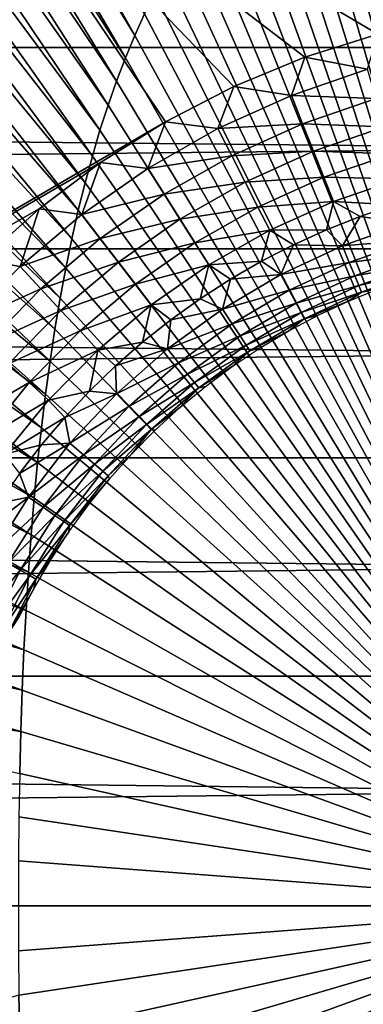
# Model space of a CAD drawing. Header units: millimetres. Extents: x -300 to 300, y -500 to 500.
# Tile 462 of 656: x -10 to -4, y -2 to 15. Entities that reach past the tile are written whole.
import ezdxf

# ---------------------------------------------------------------- set-up
doc = ezdxf.new("R2010")
doc.units = ezdxf.units.MM
doc.header["$LTSCALE"] = 81.481481
for name, color, linetype in [('20', 7, 'CONTINUOUS'), ('34', 7, 'CONTINUOUS'), ('37', 7, 'CONTINUOUS'), ('38', 7, 'CONTINUOUS'), ('5', 7, 'CONTINUOUS'), ('6', 7, 'CONTINUOUS'), ('63', 7, 'CONTINUOUS')]:
    doc.layers.add(name, color=color, linetype=linetype)

msp = doc.modelspace()

# ---------------------------------------------------------------- linework, layer by layer
at = {"layer": '20', "color": 7, "linetype": 'CONTINUOUS'}
for points in [[(-16.466, 28.399, 76.986), (-7.882, 14.339, 77.001), (-16.151, 29.15, 76.989), (-16.466, 28.399, 76.986)], [(-7.882, 14.339, 77.001), (-7.721, 14.695, 77.002), (-16.151, 29.15, 76.989), (-7.882, 14.339, 77.001)], [(-16.766, 27.621, 76.983), (-8.035, 13.97, 77), (-16.466, 28.399, 76.986), (-16.766, 27.621, 76.983)], [(-8.035, 13.97, 77), (-7.882, 14.339, 77.001), (-16.466, 28.399, 76.986), (-8.035, 13.97, 77)], [(-17.052, 26.814, 76.98), (-8.181, 13.586, 76.999), (-16.766, 27.621, 76.983), (-17.052, 26.814, 76.98)], [(-8.181, 13.586, 76.999), (-8.035, 13.97, 77), (-16.766, 27.621, 76.983), (-8.181, 13.586, 76.999)], [(-17.324, 25.978, 76.977), (-8.32, 13.189, 76.999), (-17.052, 26.814, 76.98), (-17.324, 25.978, 76.977)], [(-8.32, 13.189, 76.999), (-8.181, 13.586, 76.999), (-17.052, 26.814, 76.98), (-8.32, 13.189, 76.999)], [(-17.582, 25.113, 76.974), (-8.453, 12.778, 76.998), (-17.324, 25.978, 76.977), (-17.582, 25.113, 76.974)], [(-8.453, 12.778, 76.998), (-8.32, 13.189, 76.999), (-17.324, 25.978, 76.977), (-8.453, 12.778, 76.998)], [(-17.826, 24.22, 76.971), (-8.578, 12.352, 76.997), (-17.582, 25.113, 76.974), (-17.826, 24.22, 76.971)], [(-8.578, 12.352, 76.997), (-8.453, 12.778, 76.998), (-17.582, 25.113, 76.974), (-8.578, 12.352, 76.997)], [(-18.057, 23.298, 76.968), (-8.697, 11.913, 76.996), (-17.826, 24.22, 76.971), (-18.057, 23.298, 76.968)], [(-8.697, 11.913, 76.996), (-8.578, 12.352, 76.997), (-17.826, 24.22, 76.971), (-8.697, 11.913, 76.996)], [(-18.274, 22.346, 76.965), (-8.81, 11.459, 76.996), (-18.057, 23.298, 76.968), (-18.274, 22.346, 76.965)], [(-8.81, 11.459, 76.996), (-8.697, 11.913, 76.996), (-18.057, 23.298, 76.968), (-8.81, 11.459, 76.996)], [(-18.479, 21.365, 76.962), (-8.915, 10.99, 76.995), (-18.274, 22.346, 76.965), (-18.479, 21.365, 76.962)], [(-8.915, 10.99, 76.995), (-8.81, 11.459, 76.996), (-18.274, 22.346, 76.965), (-8.915, 10.99, 76.995)], [(-18.67, 20.354, 76.959), (-9.015, 10.507, 76.994), (-18.479, 21.365, 76.962), (-18.67, 20.354, 76.959)], [(-9.015, 10.507, 76.994), (-8.915, 10.99, 76.995), (-18.479, 21.365, 76.962), (-9.015, 10.507, 76.994)], [(-18.848, 19.313, 76.957), (-9.108, 10.01, 76.994), (-18.67, 20.354, 76.959), (-18.848, 19.313, 76.957)], [(-9.108, 10.01, 76.994), (-9.015, 10.507, 76.994), (-18.67, 20.354, 76.959), (-9.108, 10.01, 76.994)], [(-19.013, 18.242, 76.954), (-9.194, 9.498, 76.993), (-18.848, 19.313, 76.957), (-19.013, 18.242, 76.954)], [(-9.194, 9.498, 76.993), (-9.108, 10.01, 76.994), (-18.848, 19.313, 76.957), (-9.194, 9.498, 76.993)], [(-4.119, 18.585, 77.013), (0, 0, 77.003), (-3.825, 18.72, 77.014), (-4.119, 18.585, 77.013)], [(-4.404, 18.438, 77.013), (0, 0, 77.003), (-4.119, 18.585, 77.013), (-4.404, 18.438, 77.013)], [(-4.682, 18.279, 77.012), (0, 0, 77.003), (-4.404, 18.438, 77.013), (-4.682, 18.279, 77.012)], [(-19.166, 17.141, 76.952), (-9.275, 8.971, 76.992), (-19.013, 18.242, 76.954), (-19.166, 17.141, 76.952)], [(-9.275, 8.971, 76.992), (-9.194, 9.498, 76.993), (-19.013, 18.242, 76.954), (-9.275, 8.971, 76.992)], [(-4.951, 18.106, 77.011), (0, 0, 77.003), (-4.682, 18.279, 77.012), (-4.951, 18.106, 77.011)], [(-5.211, 17.922, 77.011), (0, 0, 77.003), (-4.951, 18.106, 77.011), (-5.211, 17.922, 77.011)], [(-5.463, 17.724, 77.01), (0, 0, 77.003), (-5.211, 17.922, 77.011), (-5.463, 17.724, 77.01)], [(-5.708, 17.514, 77.009), (0, 0, 77.003), (-5.463, 17.724, 77.01), (-5.708, 17.514, 77.009)], [(-5.944, 17.292, 77.009), (0, 0, 77.003), (-5.708, 17.514, 77.009), (-5.944, 17.292, 77.009)], [(-6.172, 17.056, 77.008), (0, 0, 77.003), (-5.944, 17.292, 77.009), (-6.172, 17.056, 77.008)], [(-19.307, 16.01, 76.95), (-9.349, 8.43, 76.992), (-19.166, 17.141, 76.952), (-19.307, 16.01, 76.95)], [(-9.349, 8.43, 76.992), (-9.275, 8.971, 76.992), (-19.166, 17.141, 76.952), (-9.349, 8.43, 76.992)], [(-6.392, 16.807, 77.007), (0, 0, 77.003), (-6.172, 17.056, 77.008), (-6.392, 16.807, 77.007)], [(-6.605, 16.545, 77.006), (0, 0, 77.003), (-6.392, 16.807, 77.007), (-6.605, 16.545, 77.006)], [(-6.81, 16.27, 77.006), (0, 0, 77.003), (-6.605, 16.545, 77.006), (-6.81, 16.27, 77.006)], [(-7.007, 15.982, 77.005), (0, 0, 77.003), (-6.81, 16.27, 77.006), (-7.007, 15.982, 77.005)], [(-19.435, 14.848, 76.948), (-9.417, 7.873, 76.991), (-19.307, 16.01, 76.95), (-19.435, 14.848, 76.948)], [(-9.417, 7.873, 76.991), (-9.349, 8.43, 76.992), (-19.307, 16.01, 76.95), (-9.417, 7.873, 76.991)], [(-7.197, 15.681, 77.004), (0, 0, 77.003), (-7.007, 15.982, 77.005), (-7.197, 15.681, 77.004)], [(-7.379, 15.366, 77.003), (0, 0, 77.003), (-7.197, 15.681, 77.004), (-7.379, 15.366, 77.003)], [(-7.554, 15.037, 77.003), (0, 0, 77.003), (-7.379, 15.366, 77.003), (-7.554, 15.037, 77.003)], [(-7.721, 14.695, 77.002), (0, 0, 77.003), (-7.554, 15.037, 77.003), (-7.721, 14.695, 77.002)], [(-19.551, 13.656, 76.946), (-9.48, 7.301, 76.991), (-19.435, 14.848, 76.948), (-19.551, 13.656, 76.946)], [(-9.48, 7.301, 76.991), (-9.417, 7.873, 76.991), (-19.435, 14.848, 76.948), (-9.48, 7.301, 76.991)], [(-7.882, 14.339, 77.001), (0, 0, 77.003), (-7.721, 14.695, 77.002), (-7.882, 14.339, 77.001)], [(-8.035, 13.97, 77), (0, 0, 77.003), (-7.882, 14.339, 77.001), (-8.035, 13.97, 77)], [(-8.181, 13.586, 76.999), (0, 0, 77.003), (-8.035, 13.97, 77), (-8.181, 13.586, 76.999)], [(-19.655, 12.432, 76.944), (-9.536, 6.715, 76.99), (-19.551, 13.656, 76.946), (-19.655, 12.432, 76.944)], [(-9.536, 6.715, 76.99), (-9.48, 7.301, 76.991), (-19.551, 13.656, 76.946), (-9.536, 6.715, 76.99)], [(-8.32, 13.189, 76.999), (0, 0, 77.003), (-8.181, 13.586, 76.999), (-8.32, 13.189, 76.999)], [(-8.453, 12.778, 76.998), (0, 0, 77.003), (-8.32, 13.189, 76.999), (-8.453, 12.778, 76.998)], [(-8.578, 12.352, 76.997), (0, 0, 77.003), (-8.453, 12.778, 76.998), (-8.578, 12.352, 76.997)], [(-19.748, 11.178, 76.942), (-9.587, 6.113, 76.99), (-19.655, 12.432, 76.944), (-19.748, 11.178, 76.942)], [(-9.587, 6.113, 76.99), (-9.536, 6.715, 76.99), (-19.655, 12.432, 76.944), (-9.587, 6.113, 76.99)], [(-8.697, 11.913, 76.996), (0, 0, 77.003), (-8.578, 12.352, 76.997), (-8.697, 11.913, 76.996)], [(-8.81, 11.459, 76.996), (0, 0, 77.003), (-8.697, 11.913, 76.996), (-8.81, 11.459, 76.996)], [(-8.915, 10.99, 76.995), (0, 0, 77.003), (-8.81, 11.459, 76.996), (-8.915, 10.99, 76.995)], [(-19.829, 9.892, 76.941), (-9.632, 5.496, 76.989), (-19.748, 11.178, 76.942), (-19.829, 9.892, 76.941)], [(-9.632, 5.496, 76.989), (-9.587, 6.113, 76.99), (-19.748, 11.178, 76.942), (-9.632, 5.496, 76.989)], [(-9.015, 10.507, 76.994), (0, 0, 77.003), (-8.915, 10.99, 76.995), (-9.015, 10.507, 76.994)], [(-9.108, 10.01, 76.994), (0, 0, 77.003), (-9.015, 10.507, 76.994), (-9.108, 10.01, 76.994)], [(-9.194, 9.498, 76.993), (0, 0, 77.003), (-9.108, 10.01, 76.994), (-9.194, 9.498, 76.993)], [(-19.899, 8.575, 76.939), (-9.671, 4.864, 76.989), (-19.829, 9.892, 76.941), (-19.899, 8.575, 76.939)], [(-9.671, 4.864, 76.989), (-9.632, 5.496, 76.989), (-19.829, 9.892, 76.941), (-9.671, 4.864, 76.989)], [(-9.275, 8.971, 76.992), (0, 0, 77.003), (-9.194, 9.498, 76.993), (-9.275, 8.971, 76.992)], [(-9.349, 8.43, 76.992), (0, 0, 77.003), (-9.275, 8.971, 76.992), (-9.349, 8.43, 76.992)], [(-19.958, 7.226, 76.938), (-9.705, 4.216, 76.989), (-19.899, 8.575, 76.939), (-19.958, 7.226, 76.938)], [(-9.705, 4.216, 76.989), (-9.671, 4.864, 76.989), (-19.899, 8.575, 76.939), (-9.705, 4.216, 76.989)], [(-9.417, 7.873, 76.991), (0, 0, 77.003), (-9.349, 8.43, 76.992), (-9.417, 7.873, 76.991)], [(-9.48, 7.301, 76.991), (0, 0, 77.003), (-9.417, 7.873, 76.991), (-9.48, 7.301, 76.991)], [(-9.536, 6.715, 76.99), (0, 0, 77.003), (-9.48, 7.301, 76.991), (-9.536, 6.715, 76.99)], [(-20.005, 5.845, 76.937), (-9.734, 3.553, 76.988), (-19.958, 7.226, 76.938), (-20.005, 5.845, 76.937)], [(-9.734, 3.553, 76.988), (-9.705, 4.216, 76.989), (-19.958, 7.226, 76.938), (-9.734, 3.553, 76.988)], [(-9.587, 6.113, 76.99), (0, 0, 77.003), (-9.536, 6.715, 76.99), (-9.587, 6.113, 76.99)], [(-9.632, 5.496, 76.989), (0, 0, 77.003), (-9.587, 6.113, 76.99), (-9.632, 5.496, 76.989)], [(-20.042, 4.432, 76.936), (-9.757, 2.874, 76.988), (-20.005, 5.845, 76.937), (-20.042, 4.432, 76.936)], [(-9.757, 2.874, 76.988), (-9.734, 3.553, 76.988), (-20.005, 5.845, 76.937), (-9.757, 2.874, 76.988)], [(-9.671, 4.864, 76.989), (0, 0, 77.003), (-9.632, 5.496, 76.989), (-9.671, 4.864, 76.989)], [(-9.705, 4.216, 76.989), (0, 0, 77.003), (-9.671, 4.864, 76.989), (-9.705, 4.216, 76.989)], [(-9.775, 2.179, 76.988), (-9.757, 2.874, 76.988), (-20.042, 4.432, 76.936), (-9.775, 2.179, 76.988)], [(-9.734, 3.553, 76.988), (0, 0, 77.003), (-9.705, 4.216, 76.989), (-9.734, 3.553, 76.988)], [(-9.757, 2.874, 76.988), (0, 0, 77.003), (-9.734, 3.553, 76.988), (-9.757, 2.874, 76.988)], [(-9.775, 2.179, 76.988), (0, 0, 77.003), (-9.757, 2.874, 76.988), (-9.775, 2.179, 76.988)], [(-9.787, 1.469, 76.988), (0, 0, 77.003), (-9.775, 2.179, 76.988), (-9.787, 1.469, 76.988)], [(-9.795, 0.742, 76.988), (0, 0, 77.003), (-9.787, 1.469, 76.988), (-9.795, 0.742, 76.988)], [(-9.797, 0, 76.988), (0, 0, 77.003), (-9.795, 0.742, 76.988), (-9.797, 0, 76.988)], [(-9.795, -0.742, 76.988), (0, 0, 77.003), (-9.797, 0, 76.988), (-9.795, -0.742, 76.988)], [(-9.787, -1.469, 76.988), (0, 0, 77.003), (-9.795, -0.742, 76.988), (-9.787, -1.469, 76.988)], [(-9.775, -2.179, 76.988), (0, 0, 77.003), (-9.787, -1.469, 76.988), (-9.775, -2.179, 76.988)], [(-9.757, -2.874, 76.988), (0, 0, 77.003), (-9.775, -2.179, 76.988), (-9.757, -2.874, 76.988)], [(-9.734, -3.553, 76.988), (0, 0, 77.003), (-9.757, -2.874, 76.988), (-9.734, -3.553, 76.988)], [(-9.705, -4.216, 76.989), (0, 0, 77.003), (-9.734, -3.553, 76.988), (-9.705, -4.216, 76.989)], [(-9.671, -4.864, 76.989), (0, 0, 77.003), (-9.705, -4.216, 76.989), (-9.671, -4.864, 76.989)], [(-9.632, -5.496, 76.989), (0, 0, 77.003), (-9.671, -4.864, 76.989), (-9.632, -5.496, 76.989)], [(-9.587, -6.113, 76.99), (0, 0, 77.003), (-9.632, -5.496, 76.989), (-9.587, -6.113, 76.99)], [(-9.536, -6.715, 76.99), (0, 0, 77.003), (-9.587, -6.113, 76.99), (-9.536, -6.715, 76.99)], [(-9.48, -7.301, 76.991), (0, 0, 77.003), (-9.536, -6.715, 76.99), (-9.48, -7.301, 76.991)], [(-9.417, -7.873, 76.991), (0, 0, 77.003), (-9.48, -7.301, 76.991), (-9.417, -7.873, 76.991)], [(-9.349, -8.43, 76.992), (0, 0, 77.003), (-9.417, -7.873, 76.991), (-9.349, -8.43, 76.992)], [(-9.275, -8.971, 76.992), (0, 0, 77.003), (-9.349, -8.43, 76.992), (-9.275, -8.971, 76.992)], [(-9.194, -9.498, 76.993), (0, 0, 77.003), (-9.275, -8.971, 76.992), (-9.194, -9.498, 76.993)], [(-9.108, -10.01, 76.994), (0, 0, 77.003), (-9.194, -9.498, 76.993), (-9.108, -10.01, 76.994)], [(-9.015, -10.507, 76.994), (0, 0, 77.003), (-9.108, -10.01, 76.994), (-9.015, -10.507, 76.994)], [(-8.915, -10.99, 76.995), (0, 0, 77.003), (-9.015, -10.507, 76.994), (-8.915, -10.99, 76.995)], [(-8.81, -11.459, 76.996), (0, 0, 77.003), (-8.915, -10.99, 76.995), (-8.81, -11.459, 76.996)], [(-8.697, -11.913, 76.996), (0, 0, 77.003), (-8.81, -11.459, 76.996), (-8.697, -11.913, 76.996)], [(-8.578, -12.352, 76.997), (0, 0, 77.003), (-8.697, -11.913, 76.996), (-8.578, -12.352, 76.997)], [(-8.453, -12.778, 76.998), (0, 0, 77.003), (-8.578, -12.352, 76.997), (-8.453, -12.778, 76.998)], [(-8.32, -13.189, 76.999), (0, 0, 77.003), (-8.453, -12.778, 76.998), (-8.32, -13.189, 76.999)], [(-8.181, -13.586, 76.999), (0, 0, 77.003), (-8.32, -13.189, 76.999), (-8.181, -13.586, 76.999)], [(-8.035, -13.97, 77), (0, 0, 77.003), (-8.181, -13.586, 76.999), (-8.035, -13.97, 77)], [(-7.882, -14.339, 77.001), (0, 0, 77.003), (-8.035, -13.97, 77), (-7.882, -14.339, 77.001)], [(-7.721, -14.695, 77.002), (0, 0, 77.003), (-7.882, -14.339, 77.001), (-7.721, -14.695, 77.002)], [(-7.554, -15.037, 77.003), (0, 0, 77.003), (-7.721, -14.695, 77.002), (-7.554, -15.037, 77.003)], [(-7.379, -15.366, 77.003), (0, 0, 77.003), (-7.554, -15.037, 77.003), (-7.379, -15.366, 77.003)], [(-7.197, -15.681, 77.004), (0, 0, 77.003), (-7.379, -15.366, 77.003), (-7.197, -15.681, 77.004)], [(-7.007, -15.982, 77.005), (0, 0, 77.003), (-7.197, -15.681, 77.004), (-7.007, -15.982, 77.005)], [(-6.81, -16.27, 77.006), (0, 0, 77.003), (-7.007, -15.982, 77.005), (-6.81, -16.27, 77.006)], [(-6.605, -16.545, 77.006), (0, 0, 77.003), (-6.81, -16.27, 77.006), (-6.605, -16.545, 77.006)], [(-6.392, -16.807, 77.007), (0, 0, 77.003), (-6.605, -16.545, 77.006), (-6.392, -16.807, 77.007)], [(-6.172, -17.056, 77.008), (0, 0, 77.003), (-6.392, -16.807, 77.007), (-6.172, -17.056, 77.008)], [(-5.944, -17.292, 77.009), (0, 0, 77.003), (-6.172, -17.056, 77.008), (-5.944, -17.292, 77.009)], [(-5.708, -17.514, 77.009), (0, 0, 77.003), (-5.944, -17.292, 77.009), (-5.708, -17.514, 77.009)], [(-5.463, -17.724, 77.01), (0, 0, 77.003), (-5.708, -17.514, 77.009), (-5.463, -17.724, 77.01)], [(-5.211, -17.922, 77.011), (0, 0, 77.003), (-5.463, -17.724, 77.01), (-5.211, -17.922, 77.011)], [(-4.951, -18.106, 77.011), (0, 0, 77.003), (-5.211, -17.922, 77.011), (-4.951, -18.106, 77.011)], [(-4.682, -18.279, 77.012), (0, 0, 77.003), (-4.951, -18.106, 77.011), (-4.682, -18.279, 77.012)], [(-4.404, -18.438, 77.013), (0, 0, 77.003), (-4.682, -18.279, 77.012), (-4.404, -18.438, 77.013)], [(-4.119, -18.585, 77.013), (0, 0, 77.003), (-4.404, -18.438, 77.013), (-4.119, -18.585, 77.013)], [(-9.775, -2.179, 76.988), (-9.787, -1.469, 76.988), (-20.042, -4.432, 76.936), (-9.775, -2.179, 76.988)]]:
    msp.add_3dface(points, dxfattribs=at)
at = {"layer": '34', "color": 7, "linetype": 'CONTINUOUS'}
for points in [[(54.5, 108.5, 501.493), (54.5, 0, 501.493), (-54.5, 108.5, 501.493), (54.5, 108.5, 501.493)], [(-54.5, 108.5, 501.493), (54.5, 0, 501.493), (-54.5, 0, 501.493), (-54.5, 108.5, 501.493)], [(54.5, 0, 501.493), (54.5, -108.5, 501.493), (-54.5, 0, 501.493), (54.5, 0, 501.493)], [(-54.5, 0, 501.493), (54.5, -108.5, 501.493), (-54.5, -108.5, 501.493), (-54.5, 0, 501.493)]]:
    msp.add_3dface(points, dxfattribs=at)
at = {"layer": '37', "color": 7, "linetype": 'CONTINUOUS'}
for points in [[(-3.877, 14.361, 545.993), (-5.083, 13.98, 545.993), (-4.049, 13.783, 545.96), (-3.877, 14.361, 545.993)], [(-5.083, 13.98, 545.993), (-6.252, 13.498, 545.993), (-5.303, 13.35, 545.96), (-5.083, 13.98, 545.993)], [(-4.049, 13.783, 545.96), (-5.083, 13.98, 545.993), (-5.303, 13.35, 545.96), (-4.049, 13.783, 545.96)], [(-4.049, 13.783, 545.96), (-5.303, 13.35, 545.96), (-3.907, 13.3, 545.862), (-4.049, 13.783, 545.96)], [(-6.252, 13.498, 545.993), (-7.376, 12.918, 545.993), (-6.512, 12.804, 545.96), (-6.252, 13.498, 545.993)], [(-5.303, 13.35, 545.96), (-6.252, 13.498, 545.993), (-6.512, 12.804, 545.96), (-5.303, 13.35, 545.96)], [(-5.303, 13.35, 545.96), (-6.512, 12.804, 545.96), (-5.117, 12.883, 545.862), (-5.303, 13.35, 545.96)], [(-3.907, 13.3, 545.862), (-5.303, 13.35, 545.96), (-5.117, 12.883, 545.862), (-3.907, 13.3, 545.862)], [(-3.907, 13.3, 545.862), (-5.117, 12.883, 545.862), (-3.77, 12.834, 545.701), (-3.907, 13.3, 545.862)], [(-7.376, 12.918, 545.993), (-8.446, 12.245, 545.993), (-7.666, 12.149, 545.96), (-7.376, 12.918, 545.993)], [(-6.512, 12.804, 545.96), (-7.376, 12.918, 545.993), (-7.666, 12.149, 545.96), (-6.512, 12.804, 545.96)], [(-5.117, 12.883, 545.862), (-6.512, 12.804, 545.96), (-6.284, 12.356, 545.862), (-5.117, 12.883, 545.862)], [(-5.117, 12.883, 545.862), (-6.284, 12.356, 545.862), (-4.938, 12.431, 545.701), (-5.117, 12.883, 545.862)], [(-3.77, 12.834, 545.701), (-5.117, 12.883, 545.862), (-4.938, 12.431, 545.701), (-3.77, 12.834, 545.701)], [(-3.77, 12.834, 545.701), (-4.938, 12.431, 545.701), (-3.64, 12.391, 545.479), (-3.77, 12.834, 545.701)], [(-6.512, 12.804, 545.96), (-7.666, 12.149, 545.96), (-6.284, 12.356, 545.862), (-6.512, 12.804, 545.96)], [(-6.284, 12.356, 545.862), (-7.666, 12.149, 545.96), (-7.397, 11.723, 545.862), (-6.284, 12.356, 545.862)], [(-6.284, 12.356, 545.862), (-7.397, 11.723, 545.862), (-6.064, 11.923, 545.701), (-6.284, 12.356, 545.862)], [(-4.938, 12.431, 545.701), (-6.284, 12.356, 545.862), (-6.064, 11.923, 545.701), (-4.938, 12.431, 545.701)], [(-4.938, 12.431, 545.701), (-6.064, 11.923, 545.701), (-4.768, 12.002, 545.479), (-4.938, 12.431, 545.701)], [(-3.64, 12.391, 545.479), (-4.938, 12.431, 545.701), (-4.768, 12.002, 545.479), (-3.64, 12.391, 545.479)], [(-3.64, 12.391, 545.479), (-4.768, 12.002, 545.479), (-3.519, 11.979, 545.2), (-3.64, 12.391, 545.479)], [(-8.446, 12.245, 545.993), (-9.456, 11.483, 545.993), (-8.754, 11.389, 545.96), (-8.446, 12.245, 545.993)], [(-7.666, 12.149, 545.96), (-8.446, 12.245, 545.993), (-8.754, 11.389, 545.96), (-7.666, 12.149, 545.96)], [(-7.666, 12.149, 545.96), (-8.754, 11.389, 545.96), (-7.397, 11.723, 545.862), (-7.666, 12.149, 545.96)], [(-6.064, 11.923, 545.701), (-7.397, 11.723, 545.862), (-7.138, 11.312, 545.701), (-6.064, 11.923, 545.701)], [(-6.064, 11.923, 545.701), (-7.138, 11.312, 545.701), (-5.855, 11.511, 545.479), (-6.064, 11.923, 545.701)], [(-4.768, 12.002, 545.479), (-6.064, 11.923, 545.701), (-5.855, 11.511, 545.479), (-4.768, 12.002, 545.479)], [(-4.768, 12.002, 545.479), (-5.855, 11.511, 545.479), (-4.609, 11.603, 545.2), (-4.768, 12.002, 545.479)], [(-3.519, 11.979, 545.2), (-4.768, 12.002, 545.479), (-4.609, 11.603, 545.2), (-3.519, 11.979, 545.2)], [(-3.519, 11.979, 545.2), (-4.609, 11.603, 545.2), (-3.61, 11.546, 544.87), (-3.519, 11.979, 545.2)], [(-7.397, 11.723, 545.862), (-8.754, 11.389, 545.96), (-8.448, 10.991, 545.862), (-7.397, 11.723, 545.862)], [(-7.397, 11.723, 545.862), (-8.448, 10.991, 545.862), (-7.138, 11.312, 545.701), (-7.397, 11.723, 545.862)], [(-4.609, 11.603, 545.2), (-5.855, 11.511, 545.479), (-5.66, 11.129, 545.2), (-4.609, 11.603, 545.2)], [(-4.609, 11.603, 545.2), (-5.66, 11.129, 545.2), (-4.724, 11.136, 544.87), (-4.609, 11.603, 545.2)], [(-4.172, 11.355, 544.87), (-4.609, 11.603, 545.2), (-4.724, 11.136, 544.87), (-4.172, 11.355, 544.87)], [(-3.61, 11.546, 544.87), (-4.609, 11.603, 545.2), (-4.172, 11.355, 544.87), (-3.61, 11.546, 544.87)], [(-9.456, 11.483, 545.993), (-10.395, 10.641, 545.993), (-9.768, 10.533, 545.96), (-9.456, 11.483, 545.993)], [(-8.754, 11.389, 545.96), (-9.456, 11.483, 545.993), (-9.768, 10.533, 545.96), (-8.754, 11.389, 545.96)], [(-8.754, 11.389, 545.96), (-9.768, 10.533, 545.96), (-8.448, 10.991, 545.862), (-8.754, 11.389, 545.96)], [(-5.855, 11.511, 545.479), (-7.138, 11.312, 545.701), (-6.892, 10.922, 545.479), (-5.855, 11.511, 545.479)], [(-5.855, 11.511, 545.479), (-6.892, 10.922, 545.479), (-5.66, 11.129, 545.2), (-5.855, 11.511, 545.479)], [(-7.138, 11.312, 545.701), (-8.448, 10.991, 545.862), (-8.151, 10.605, 545.701), (-7.138, 11.312, 545.701)], [(-7.138, 11.312, 545.701), (-8.151, 10.605, 545.701), (-6.892, 10.922, 545.479), (-7.138, 11.312, 545.701)], [(-5.66, 11.129, 545.2), (-6.892, 10.922, 545.479), (-6.663, 10.559, 545.2), (-5.66, 11.129, 545.2)], [(-5.66, 11.129, 545.2), (-6.663, 10.559, 545.2), (-5.793, 10.62, 544.87), (-5.66, 11.129, 545.2)], [(-5.265, 10.891, 544.87), (-5.66, 11.129, 545.2), (-5.793, 10.62, 544.87), (-5.265, 10.891, 544.87)], [(-4.724, 11.136, 544.87), (-5.66, 11.129, 545.2), (-5.265, 10.891, 544.87), (-4.724, 11.136, 544.87)], [(-8.448, 10.991, 545.862), (-9.768, 10.533, 545.96), (-9.426, 10.164, 545.862), (-8.448, 10.991, 545.862)], [(-8.448, 10.991, 545.862), (-9.426, 10.164, 545.862), (-8.151, 10.605, 545.701), (-8.448, 10.991, 545.862)], [(-6.892, 10.922, 545.479), (-8.151, 10.605, 545.701), (-7.87, 10.239, 545.479), (-6.892, 10.922, 545.479)], [(-6.892, 10.922, 545.479), (-7.87, 10.239, 545.479), (-6.663, 10.559, 545.2), (-6.892, 10.922, 545.479)], [(-9.768, 10.533, 545.96), (-10.395, 10.641, 545.993), (-10.698, 9.587, 545.96), (-9.768, 10.533, 545.96)], [(-8.151, 10.605, 545.701), (-9.426, 10.164, 545.862), (-9.095, 9.808, 545.701), (-8.151, 10.605, 545.701)], [(-8.151, 10.605, 545.701), (-9.095, 9.808, 545.701), (-7.87, 10.239, 545.479), (-8.151, 10.605, 545.701)], [(-6.663, 10.559, 545.2), (-7.87, 10.239, 545.479), (-7.608, 9.899, 545.2), (-6.663, 10.559, 545.2)], [(-6.663, 10.559, 545.2), (-7.608, 9.899, 545.2), (-6.806, 10.001, 544.87), (-6.663, 10.559, 545.2)], [(-6.307, 10.323, 544.87), (-6.663, 10.559, 545.2), (-6.806, 10.001, 544.87), (-6.307, 10.323, 544.87)], [(-5.793, 10.62, 544.87), (-6.663, 10.559, 545.2), (-6.307, 10.323, 544.87), (-5.793, 10.62, 544.87)], [(-9.768, 10.533, 545.96), (-10.698, 9.587, 545.96), (-9.426, 10.164, 545.862), (-9.768, 10.533, 545.96)], [(-7.87, 10.239, 545.479), (-9.095, 9.808, 545.701), (-8.781, 9.47, 545.479), (-7.87, 10.239, 545.479)], [(-7.87, 10.239, 545.479), (-8.781, 9.47, 545.479), (-7.608, 9.899, 545.2), (-7.87, 10.239, 545.479)], [(-9.426, 10.164, 545.862), (-10.698, 9.587, 545.96), (-10.323, 9.251, 545.862), (-9.426, 10.164, 545.862)], [(-9.426, 10.164, 545.862), (-10.323, 9.251, 545.862), (-9.095, 9.808, 545.701), (-9.426, 10.164, 545.862)], [(-7.608, 9.899, 545.2), (-8.781, 9.47, 545.479), (-8.489, 9.155, 545.2), (-7.608, 9.899, 545.2)], [(-7.608, 9.899, 545.2), (-8.489, 9.155, 545.2), (-7.753, 9.285, 544.87), (-7.608, 9.899, 545.2)], [(-7.288, 9.655, 544.87), (-7.608, 9.899, 545.2), (-7.753, 9.285, 544.87), (-7.288, 9.655, 544.87)], [(-6.806, 10.001, 544.87), (-7.608, 9.899, 545.2), (-7.288, 9.655, 544.87), (-6.806, 10.001, 544.87)], [(-9.095, 9.808, 545.701), (-10.323, 9.251, 545.862), (-9.961, 8.927, 545.701), (-9.095, 9.808, 545.701)], [(-9.095, 9.808, 545.701), (-9.961, 8.927, 545.701), (-8.781, 9.47, 545.479), (-9.095, 9.808, 545.701)], [(-8.781, 9.47, 545.479), (-9.961, 8.927, 545.701), (-9.618, 8.619, 545.479), (-8.781, 9.47, 545.479)], [(-8.781, 9.47, 545.479), (-9.618, 8.619, 545.479), (-8.489, 9.155, 545.2), (-8.781, 9.47, 545.479)], [(-7.753, 9.285, 544.87), (-8.489, 9.155, 545.2), (-8.2, 8.894, 544.87), (-7.753, 9.285, 544.87)], [(-8.489, 9.155, 545.2), (-9.618, 8.619, 545.479), (-9.298, 8.332, 545.2), (-8.489, 9.155, 545.2)], [(-8.489, 9.155, 545.2), (-9.298, 8.332, 545.2), (-8.626, 8.481, 544.87), (-8.489, 9.155, 545.2)], [(-8.2, 8.894, 544.87), (-8.489, 9.155, 545.2), (-8.626, 8.481, 544.87), (-8.2, 8.894, 544.87)], [(-9.961, 8.927, 545.701), (-10.743, 7.97, 545.701), (-9.618, 8.619, 545.479), (-9.961, 8.927, 545.701)], [(-9.618, 8.619, 545.479), (-10.743, 7.97, 545.701), (-10.372, 7.695, 545.479), (-9.618, 8.619, 545.479)], [(-9.618, 8.619, 545.479), (-10.372, 7.695, 545.479), (-9.298, 8.332, 545.2), (-9.618, 8.619, 545.479)], [(-8.626, 8.481, 544.87), (-9.298, 8.332, 545.2), (-9.032, 8.047, 544.87), (-8.626, 8.481, 544.87)], [(-9.298, 8.332, 545.2), (-10.372, 7.695, 545.479), (-10.027, 7.439, 545.2), (-9.298, 8.332, 545.2)], [(-9.298, 8.332, 545.2), (-10.027, 7.439, 545.2), (-9.032, 8.047, 544.87), (-9.298, 8.332, 545.2)], [(-9.032, 8.047, 544.87), (-10.027, 7.439, 545.2), (-9.416, 7.594, 544.87), (-9.032, 8.047, 544.87)], [(-9.416, 7.594, 544.87), (-10.027, 7.439, 545.2), (-9.777, 7.123, 544.87), (-9.416, 7.594, 544.87)]]:
    msp.add_3dface(points, dxfattribs=at)
at = {"layer": '38', "color": 7, "linetype": 'CONTINUOUS'}
for points in [[(-3.61, 11.546, 544.87), (-4.172, 11.355, 544.87), (-3.407, 11.248, 544.492), (-3.61, 11.546, 544.87)], [(-4.172, 11.355, 544.87), (-4.724, 11.136, 544.87), (-4.461, 10.873, 544.492), (-4.172, 11.355, 544.87)], [(-3.407, 11.248, 544.492), (-4.172, 11.355, 544.87), (-4.461, 10.873, 544.492), (-3.407, 11.248, 544.492)], [(-3.407, 11.248, 544.492), (-4.461, 10.873, 544.492), (-3.322, 10.967, 544.072), (-3.407, 11.248, 544.492)], [(-4.724, 11.136, 544.87), (-5.265, 10.891, 544.87), (-4.461, 10.873, 544.492), (-4.724, 11.136, 544.87)], [(-5.265, 10.891, 544.87), (-5.793, 10.62, 544.87), (-5.474, 10.4, 544.492), (-5.265, 10.891, 544.87)], [(-4.461, 10.873, 544.492), (-5.265, 10.891, 544.87), (-5.474, 10.4, 544.492), (-4.461, 10.873, 544.492)], [(-4.461, 10.873, 544.492), (-5.474, 10.4, 544.492), (-4.349, 10.601, 544.072), (-4.461, 10.873, 544.492)], [(-3.322, 10.967, 544.072), (-4.461, 10.873, 544.492), (-4.349, 10.601, 544.072), (-3.322, 10.967, 544.072)], [(-3.322, 10.967, 544.072), (-4.349, 10.601, 544.072), (-3.253, 10.739, 543.619), (-3.322, 10.967, 544.072)], [(-3.253, 10.739, 543.619), (-4.349, 10.601, 544.072), (-4.259, 10.381, 543.619), (-3.253, 10.739, 543.619)], [(-3.253, 10.739, 543.619), (-4.259, 10.381, 543.619), (-3.201, 10.569, 543.139), (-3.253, 10.739, 543.619)], [(-5.793, 10.62, 544.87), (-6.307, 10.323, 544.87), (-5.474, 10.4, 544.492), (-5.793, 10.62, 544.87)], [(-4.349, 10.601, 544.072), (-5.474, 10.4, 544.492), (-5.337, 10.14, 544.072), (-4.349, 10.601, 544.072)], [(-4.349, 10.601, 544.072), (-5.337, 10.14, 544.072), (-4.259, 10.381, 543.619), (-4.349, 10.601, 544.072)], [(-3.201, 10.569, 543.139), (-4.259, 10.381, 543.619), (-4.191, 10.217, 543.139), (-3.201, 10.569, 543.139)], [(-3.168, 10.459, 542.64), (-3.201, 10.569, 543.139), (-4.191, 10.217, 543.139), (-3.168, 10.459, 542.64)], [(-5.474, 10.4, 544.492), (-6.307, 10.323, 544.87), (-6.438, 9.832, 544.492), (-5.474, 10.4, 544.492)], [(-5.474, 10.4, 544.492), (-6.438, 9.832, 544.492), (-5.337, 10.14, 544.072), (-5.474, 10.4, 544.492)], [(-4.259, 10.381, 543.619), (-5.337, 10.14, 544.072), (-5.226, 9.929, 543.619), (-4.259, 10.381, 543.619)], [(-4.259, 10.381, 543.619), (-5.226, 9.929, 543.619), (-4.191, 10.217, 543.139), (-4.259, 10.381, 543.619)], [(-4.148, 10.11, 542.64), (-3.168, 10.459, 542.64), (-4.191, 10.217, 543.139), (-4.148, 10.11, 542.64)], [(-3.168, 10.459, 542.64), (-4.148, 10.11, 542.64), (-3.336, 10.354, 542.132), (-3.168, 10.459, 542.64)], [(-6.307, 10.323, 544.87), (-6.806, 10.001, 544.87), (-6.438, 9.832, 544.492), (-6.307, 10.323, 544.87)], [(-3.336, 10.354, 542.132), (-4.148, 10.11, 542.64), (-3.855, 10.172, 542.132), (-3.336, 10.354, 542.132)], [(-5.337, 10.14, 544.072), (-6.438, 9.832, 544.492), (-6.277, 9.587, 544.072), (-5.337, 10.14, 544.072)], [(-5.337, 10.14, 544.072), (-6.277, 9.587, 544.072), (-5.226, 9.929, 543.619), (-5.337, 10.14, 544.072)], [(-4.191, 10.217, 543.139), (-5.226, 9.929, 543.619), (-5.144, 9.772, 543.139), (-4.191, 10.217, 543.139)], [(-4.148, 10.11, 542.64), (-4.191, 10.217, 543.139), (-5.144, 9.772, 543.139), (-4.148, 10.11, 542.64)], [(-5.09, 9.67, 542.64), (-4.148, 10.11, 542.64), (-5.144, 9.772, 543.139), (-5.09, 9.67, 542.64)], [(-4.148, 10.11, 542.64), (-5.09, 9.67, 542.64), (-4.364, 9.964, 542.132), (-4.148, 10.11, 542.64)], [(-3.855, 10.172, 542.132), (-4.148, 10.11, 542.64), (-4.364, 9.964, 542.132), (-3.855, 10.172, 542.132)], [(-6.806, 10.001, 544.87), (-7.288, 9.655, 544.87), (-6.438, 9.832, 544.492), (-6.806, 10.001, 544.87)], [(-5.226, 9.929, 543.619), (-6.277, 9.587, 544.072), (-6.147, 9.388, 543.619), (-5.226, 9.929, 543.619)], [(-5.226, 9.929, 543.619), (-6.147, 9.388, 543.619), (-5.144, 9.772, 543.139), (-5.226, 9.929, 543.619)], [(-4.364, 9.964, 542.132), (-5.09, 9.67, 542.64), (-4.861, 9.731, 542.132), (-4.364, 9.964, 542.132)], [(-6.438, 9.832, 544.492), (-7.288, 9.655, 544.87), (-7.343, 9.176, 544.492), (-6.438, 9.832, 544.492)], [(-6.438, 9.832, 544.492), (-7.343, 9.176, 544.492), (-6.277, 9.587, 544.072), (-6.438, 9.832, 544.492)], [(-5.144, 9.772, 543.139), (-6.147, 9.388, 543.619), (-6.049, 9.239, 543.139), (-5.144, 9.772, 543.139)], [(-5.09, 9.67, 542.64), (-5.144, 9.772, 543.139), (-6.049, 9.239, 543.139), (-5.09, 9.67, 542.64)], [(-7.288, 9.655, 544.87), (-7.753, 9.285, 544.87), (-7.343, 9.176, 544.492), (-7.288, 9.655, 544.87)], [(-6.277, 9.587, 544.072), (-7.343, 9.176, 544.492), (-7.16, 8.946, 544.072), (-6.277, 9.587, 544.072)], [(-6.277, 9.587, 544.072), (-7.16, 8.946, 544.072), (-6.147, 9.388, 543.619), (-6.277, 9.587, 544.072)], [(-5.986, 9.143, 542.64), (-5.09, 9.67, 542.64), (-6.049, 9.239, 543.139), (-5.986, 9.143, 542.64)], [(-5.09, 9.67, 542.64), (-5.986, 9.143, 542.64), (-5.347, 9.473, 542.132), (-5.09, 9.67, 542.64)], [(-4.861, 9.731, 542.132), (-5.09, 9.67, 542.64), (-5.347, 9.473, 542.132), (-4.861, 9.731, 542.132)], [(-5.347, 9.473, 542.132), (-5.986, 9.143, 542.64), (-5.818, 9.191, 542.132), (-5.347, 9.473, 542.132)], [(-7.753, 9.285, 544.87), (-8.2, 8.894, 544.87), (-7.343, 9.176, 544.492), (-7.753, 9.285, 544.87)], [(-6.147, 9.388, 543.619), (-7.16, 8.946, 544.072), (-7.011, 8.761, 543.619), (-6.147, 9.388, 543.619)], [(-6.147, 9.388, 543.619), (-7.011, 8.761, 543.619), (-6.049, 9.239, 543.139), (-6.147, 9.388, 543.619)], [(-7.343, 9.176, 544.492), (-8.2, 8.894, 544.87), (-8.182, 8.436, 544.492), (-7.343, 9.176, 544.492)], [(-7.343, 9.176, 544.492), (-8.182, 8.436, 544.492), (-7.16, 8.946, 544.072), (-7.343, 9.176, 544.492)], [(-6.049, 9.239, 543.139), (-7.011, 8.761, 543.619), (-6.9, 8.622, 543.139), (-6.049, 9.239, 543.139)], [(-5.986, 9.143, 542.64), (-6.049, 9.239, 543.139), (-6.9, 8.622, 543.139), (-5.986, 9.143, 542.64)], [(-6.828, 8.532, 542.64), (-5.986, 9.143, 542.64), (-6.9, 8.622, 543.139), (-6.828, 8.532, 542.64)], [(-5.986, 9.143, 542.64), (-6.828, 8.532, 542.64), (-6.275, 8.885, 542.132), (-5.986, 9.143, 542.64)], [(-5.818, 9.191, 542.132), (-5.986, 9.143, 542.64), (-6.275, 8.885, 542.132), (-5.818, 9.191, 542.132)], [(-7.16, 8.946, 544.072), (-8.182, 8.436, 544.492), (-7.978, 8.225, 544.072), (-7.16, 8.946, 544.072)], [(-7.16, 8.946, 544.072), (-7.978, 8.225, 544.072), (-7.011, 8.761, 543.619), (-7.16, 8.946, 544.072)], [(-8.2, 8.894, 544.87), (-8.626, 8.481, 544.87), (-8.182, 8.436, 544.492), (-8.2, 8.894, 544.87)], [(-7.011, 8.761, 543.619), (-7.978, 8.225, 544.072), (-7.812, 8.055, 543.619), (-7.011, 8.761, 543.619)], [(-7.011, 8.761, 543.619), (-7.812, 8.055, 543.619), (-6.9, 8.622, 543.139), (-7.011, 8.761, 543.619)], [(-6.275, 8.885, 542.132), (-6.828, 8.532, 542.64), (-6.716, 8.557, 542.132), (-6.275, 8.885, 542.132)], [(-6.9, 8.622, 543.139), (-7.812, 8.055, 543.619), (-7.688, 7.927, 543.139), (-6.9, 8.622, 543.139)], [(-6.828, 8.532, 542.64), (-6.9, 8.622, 543.139), (-7.688, 7.927, 543.139), (-6.828, 8.532, 542.64)], [(-8.626, 8.481, 544.87), (-9.032, 8.047, 544.87), (-8.182, 8.436, 544.492), (-8.626, 8.481, 544.87)], [(-8.182, 8.436, 544.492), (-9.032, 8.047, 544.87), (-8.947, 7.62, 544.492), (-8.182, 8.436, 544.492)], [(-8.182, 8.436, 544.492), (-8.947, 7.62, 544.492), (-7.978, 8.225, 544.072), (-8.182, 8.436, 544.492)], [(-7.608, 7.845, 542.64), (-6.828, 8.532, 542.64), (-7.688, 7.927, 543.139), (-7.608, 7.845, 542.64)], [(-6.828, 8.532, 542.64), (-7.608, 7.845, 542.64), (-7.14, 8.207, 542.132), (-6.828, 8.532, 542.64)], [(-6.716, 8.557, 542.132), (-6.828, 8.532, 542.64), (-7.14, 8.207, 542.132), (-6.716, 8.557, 542.132)], [(-7.978, 8.225, 544.072), (-8.947, 7.62, 544.492), (-8.723, 7.43, 544.072), (-7.978, 8.225, 544.072)], [(-7.978, 8.225, 544.072), (-8.723, 7.43, 544.072), (-7.812, 8.055, 543.619), (-7.978, 8.225, 544.072)], [(-7.14, 8.207, 542.132), (-7.608, 7.845, 542.64), (-7.545, 7.836, 542.132), (-7.14, 8.207, 542.132)], [(-9.032, 8.047, 544.87), (-9.416, 7.594, 544.87), (-8.947, 7.62, 544.492), (-9.032, 8.047, 544.87)], [(-7.812, 8.055, 543.619), (-8.723, 7.43, 544.072), (-8.542, 7.276, 543.619), (-7.812, 8.055, 543.619)], [(-7.812, 8.055, 543.619), (-8.542, 7.276, 543.619), (-7.688, 7.927, 543.139), (-7.812, 8.055, 543.619)], [(-7.688, 7.927, 543.139), (-8.542, 7.276, 543.619), (-8.407, 7.16, 543.139), (-7.688, 7.927, 543.139)], [(-7.608, 7.845, 542.64), (-7.688, 7.927, 543.139), (-8.407, 7.16, 543.139), (-7.608, 7.845, 542.64)], [(-8.319, 7.086, 542.64), (-7.608, 7.845, 542.64), (-8.407, 7.16, 543.139), (-8.319, 7.086, 542.64)], [(-7.608, 7.845, 542.64), (-8.319, 7.086, 542.64), (-7.931, 7.445, 542.132), (-7.608, 7.845, 542.64)], [(-7.545, 7.836, 542.132), (-7.608, 7.845, 542.64), (-7.931, 7.445, 542.132), (-7.545, 7.836, 542.132)], [(-9.416, 7.594, 544.87), (-9.777, 7.123, 544.87), (-8.947, 7.62, 544.492), (-9.416, 7.594, 544.87)], [(-8.947, 7.62, 544.492), (-9.777, 7.123, 544.87), (-9.631, 6.735, 544.492), (-8.947, 7.62, 544.492)], [(-8.947, 7.62, 544.492), (-9.631, 6.735, 544.492), (-8.723, 7.43, 544.072), (-8.947, 7.62, 544.492)], [(-8.723, 7.43, 544.072), (-9.631, 6.735, 544.492), (-9.39, 6.567, 544.072), (-8.723, 7.43, 544.072)], [(-8.723, 7.43, 544.072), (-9.39, 6.567, 544.072), (-8.542, 7.276, 543.619), (-8.723, 7.43, 544.072)], [(-7.931, 7.445, 542.132), (-8.319, 7.086, 542.64), (-8.297, 7.034, 542.132), (-7.931, 7.445, 542.132)], [(-8.542, 7.276, 543.619), (-9.39, 6.567, 544.072), (-9.195, 6.431, 543.619), (-8.542, 7.276, 543.619)], [(-8.542, 7.276, 543.619), (-9.195, 6.431, 543.619), (-8.407, 7.16, 543.139), (-8.542, 7.276, 543.619)], [(-8.407, 7.16, 543.139), (-9.195, 6.431, 543.619), (-9.05, 6.329, 543.139), (-8.407, 7.16, 543.139)], [(-8.319, 7.086, 542.64), (-8.407, 7.16, 543.139), (-9.05, 6.329, 543.139), (-8.319, 7.086, 542.64)], [(-9.777, 7.123, 544.87), (-10.115, 6.635, 544.87), (-9.631, 6.735, 544.492), (-9.777, 7.123, 544.87)], [(-8.955, 6.263, 542.64), (-8.319, 7.086, 542.64), (-9.05, 6.329, 543.139), (-8.955, 6.263, 542.64)], [(-8.319, 7.086, 542.64), (-8.955, 6.263, 542.64), (-8.297, 7.034, 542.132), (-8.319, 7.086, 542.64)], [(-8.297, 7.034, 542.132), (-8.955, 6.263, 542.64), (-8.642, 6.606, 542.132), (-8.297, 7.034, 542.132)], [(-10.115, 6.635, 544.87), (-10.428, 6.131, 544.87), (-9.631, 6.735, 544.492), (-10.115, 6.635, 544.87)], [(-9.631, 6.735, 544.492), (-10.428, 6.131, 544.87), (-10.227, 5.789, 544.492), (-9.631, 6.735, 544.492)], [(-9.631, 6.735, 544.492), (-10.227, 5.789, 544.492), (-9.39, 6.567, 544.072), (-9.631, 6.735, 544.492)], [(-9.39, 6.567, 544.072), (-10.227, 5.789, 544.492), (-9.972, 5.645, 544.072), (-9.39, 6.567, 544.072)], [(-9.39, 6.567, 544.072), (-9.972, 5.645, 544.072), (-9.195, 6.431, 543.619), (-9.39, 6.567, 544.072)], [(-8.642, 6.606, 542.132), (-8.955, 6.263, 542.64), (-8.965, 6.161, 542.132), (-8.642, 6.606, 542.132)], [(-9.195, 6.431, 543.619), (-9.972, 5.645, 544.072), (-9.765, 5.528, 543.619), (-9.195, 6.431, 543.619)], [(-9.195, 6.431, 543.619), (-9.765, 5.528, 543.619), (-9.05, 6.329, 543.139), (-9.195, 6.431, 543.619)], [(-9.05, 6.329, 543.139), (-9.765, 5.528, 543.619), (-9.61, 5.44, 543.139), (-9.05, 6.329, 543.139)], [(-8.955, 6.263, 542.64), (-9.05, 6.329, 543.139), (-9.61, 5.44, 543.139), (-8.955, 6.263, 542.64)], [(-9.51, 5.383, 542.64), (-8.955, 6.263, 542.64), (-9.61, 5.44, 543.139), (-9.51, 5.383, 542.64)], [(-8.955, 6.263, 542.64), (-9.51, 5.383, 542.64), (-8.965, 6.161, 542.132), (-8.955, 6.263, 542.64)], [(-8.965, 6.161, 542.132), (-9.51, 5.383, 542.64), (-9.264, 5.701, 542.132), (-8.965, 6.161, 542.132)], [(-9.264, 5.701, 542.132), (-9.51, 5.383, 542.64), (-9.541, 5.225, 542.132), (-9.264, 5.701, 542.132)], [(-9.972, 5.645, 544.072), (-10.463, 4.671, 544.072), (-9.765, 5.528, 543.619), (-9.972, 5.645, 544.072)], [(-9.765, 5.528, 543.619), (-10.463, 4.671, 544.072), (-10.246, 4.574, 543.619), (-9.765, 5.528, 543.619)], [(-9.765, 5.528, 543.619), (-10.246, 4.574, 543.619), (-9.61, 5.44, 543.139), (-9.765, 5.528, 543.619)], [(-9.61, 5.44, 543.139), (-10.246, 4.574, 543.619), (-10.084, 4.502, 543.139), (-9.61, 5.44, 543.139)], [(-9.51, 5.383, 542.64), (-9.61, 5.44, 543.139), (-10.084, 4.502, 543.139), (-9.51, 5.383, 542.64)], [(-9.979, 4.455, 542.64), (-9.51, 5.383, 542.64), (-10.084, 4.502, 543.139), (-9.979, 4.455, 542.64)], [(-9.51, 5.383, 542.64), (-9.979, 4.455, 542.64), (-9.541, 5.225, 542.132), (-9.51, 5.383, 542.64)], [(-9.541, 5.225, 542.132), (-9.979, 4.455, 542.64), (-9.792, 4.737, 542.132), (-9.541, 5.225, 542.132)]]:
    msp.add_3dface(points, dxfattribs=at)
at = {"layer": '5', "color": 7, "linetype": 'CONTINUOUS'}
for points in [[(162.989, 14.14, 11), (-162.989, 14.14, 11), (-162.984, 17.342, 11), (162.989, 14.14, 11)], [(162.984, 17.342, 11), (162.989, 14.14, 11), (-162.984, 17.342, 11), (162.984, 17.342, 11)], [(162.994, 10.825, 11), (-162.994, 10.825, 11), (-162.989, 14.14, 11), (162.994, 10.825, 11)], [(162.989, 14.14, 11), (162.994, 10.825, 11), (-162.989, 14.14, 11), (162.989, 14.14, 11)], [(162.997, 7.38, 11), (-162.997, 7.38, 11), (-162.994, 10.825, 11), (162.997, 7.38, 11)], [(162.994, 10.825, 11), (162.997, 7.38, 11), (-162.994, 10.825, 11), (162.994, 10.825, 11)], [(162.999, 3.782, 11), (-162.999, 3.782, 11), (-162.997, 7.38, 11), (162.999, 3.782, 11)], [(162.997, 7.38, 11), (162.999, 3.782, 11), (-162.997, 7.38, 11), (162.997, 7.38, 11)], [(163, 0, 11), (-163, 0, 11), (-162.999, 3.782, 11), (163, 0, 11)], [(162.999, 3.782, 11), (163, 0, 11), (-162.999, 3.782, 11), (162.999, 3.782, 11)], [(163, 0, 11), (162.999, -3.782, 11), (-163, 0, 11), (163, 0, 11)], [(-163, 0, 11), (162.999, -3.782, 11), (-162.999, -3.782, 11), (-163, 0, 11)]]:
    msp.add_3dface(points, dxfattribs=at)
at = {"layer": '6', "color": 7, "linetype": 'CONTINUOUS'}
for points in [[(162.989, 14.14, 16), (162.984, 17.342, 16), (-162.989, 14.14, 16), (162.989, 14.14, 16)], [(162.984, 17.342, 16), (-162.984, 17.342, 16), (-162.989, 14.14, 16), (162.984, 17.342, 16)], [(162.994, 10.825, 16), (162.989, 14.14, 16), (-162.994, 10.825, 16), (162.994, 10.825, 16)], [(162.989, 14.14, 16), (-162.989, 14.14, 16), (-162.994, 10.825, 16), (162.989, 14.14, 16)], [(162.997, 7.38, 16), (162.994, 10.825, 16), (-162.997, 7.38, 16), (162.997, 7.38, 16)], [(162.994, 10.825, 16), (-162.994, 10.825, 16), (-162.997, 7.38, 16), (162.994, 10.825, 16)], [(162.999, 3.782, 16), (162.997, 7.38, 16), (-162.999, 3.782, 16), (162.999, 3.782, 16)], [(162.997, 7.38, 16), (-162.997, 7.38, 16), (-162.999, 3.782, 16), (162.997, 7.38, 16)], [(163, 0, 16), (162.999, 3.782, 16), (-163, 0, 16), (163, 0, 16)], [(162.999, 3.782, 16), (-162.999, 3.782, 16), (-163, 0, 16), (162.999, 3.782, 16)], [(163, 0, 16), (-163, 0, 16), (-162.999, -3.782, 16), (163, 0, 16)], [(162.999, -3.782, 16), (163, 0, 16), (-162.999, -3.782, 16), (162.999, -3.782, 16)]]:
    msp.add_3dface(points, dxfattribs=at)
at = {"layer": '63', "color": 7, "linetype": 'CONTINUOUS'}
for points in [[(-9.25, 43.35, 545.993), (-10.252, 44.221, 545.993), (-29.548, 0, 545.993), (-9.25, 43.35, 545.993)], [(-8.174, 42.572, 545.993), (-9.25, 43.35, 545.993), (-29.548, 0, 545.993), (-8.174, 42.572, 545.993)], [(-7.034, 41.893, 545.993), (-8.174, 42.572, 545.993), (-29.548, 0, 545.993), (-7.034, 41.893, 545.993)], [(-5.837, 41.318, 545.993), (-7.034, 41.893, 545.993), (-29.548, 0, 545.993), (-5.837, 41.318, 545.993)], [(-4.615, 40.859, 545.993), (-5.837, 41.318, 545.993), (-29.548, 0, 545.993), (-4.615, 40.859, 545.993)], [(-3.358, 40.509, 545.993), (-4.615, 40.859, 545.993), (-29.548, 0, 545.993), (-3.358, 40.509, 545.993)], [(-2.075, 40.27, 545.993), (-3.358, 40.509, 545.993), (-29.548, 0, 545.993), (-2.075, 40.27, 545.993)], [(-0.776, 40.145, 545.993), (-2.075, 40.27, 545.993), (-29.548, 0, 545.993), (-0.776, 40.145, 545.993)], [(0.529, 40.134, 545.993), (-0.776, 40.145, 545.993), (-29.548, 0, 545.993), (0.529, 40.134, 545.993)], [(-12.271, 20.804, 545.993), (0.529, 40.134, 545.993), (-29.548, 0, 545.993), (-12.271, 20.804, 545.993)], [(-7.376, 12.918, 545.993), (-11.314, 18.75, 545.993), (-29.548, 0, 545.993), (-7.376, 12.918, 545.993)], [(-7.376, 12.918, 545.993), (-6.252, 13.498, 545.993), (-11.314, 18.75, 545.993), (-7.376, 12.918, 545.993)], [(-6.252, 13.498, 545.993), (-5.083, 13.98, 545.993), (-11.314, 18.75, 545.993), (-6.252, 13.498, 545.993)], [(-5.083, 13.98, 545.993), (-3.877, 14.361, 545.993), (-11.314, 18.75, 545.993), (-5.083, 13.98, 545.993)], [(-11.314, 18.75, 545.993), (-3.877, 14.361, 545.993), (11.314, 18.75, 545.993), (-11.314, 18.75, 545.993)], [(-8.446, 12.245, 545.993), (-7.376, 12.918, 545.993), (-29.548, 0, 545.993), (-8.446, 12.245, 545.993)], [(-9.456, 11.483, 545.993), (-8.446, 12.245, 545.993), (-29.548, 0, 545.993), (-9.456, 11.483, 545.993)], [(-10.395, 10.641, 545.993), (-9.456, 11.483, 545.993), (-29.548, 0, 545.993), (-10.395, 10.641, 545.993)]]:
    msp.add_3dface(points, dxfattribs=at)

doc.saveas('drawing.dxf')
